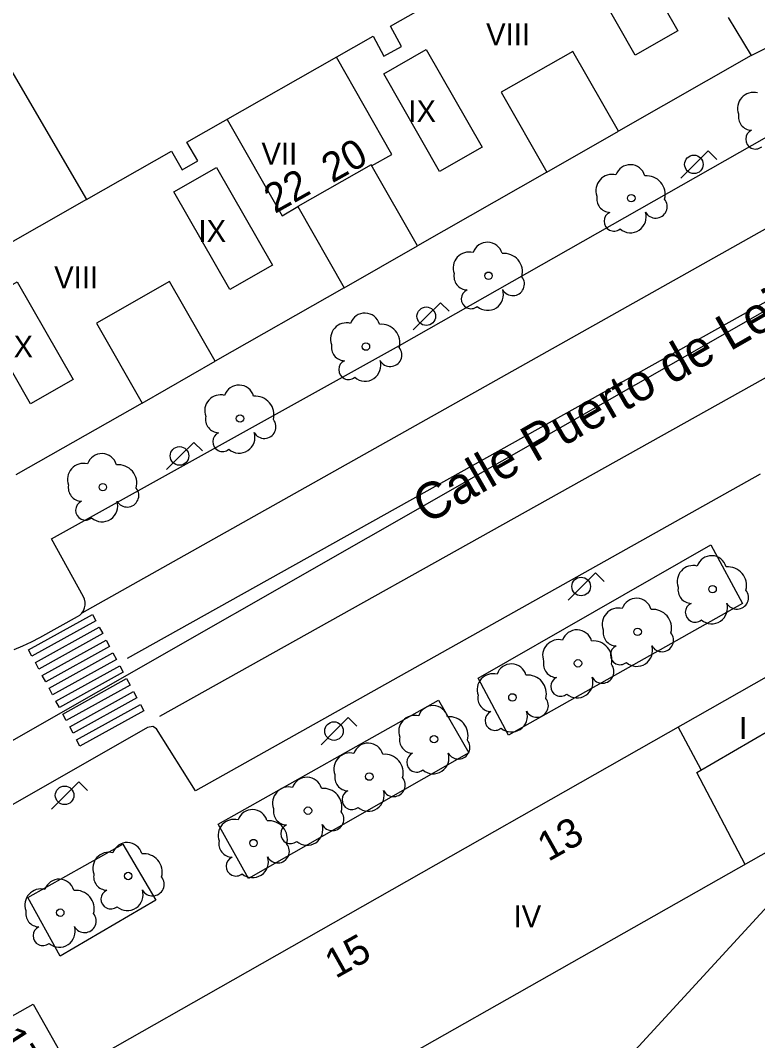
# Model space of a CAD drawing. Extents: x 282771 to 285132, y 4823109 to 4825496.
# Drawn here: x 283818.2 to 283868.8, y 4823486.3 to 4823556.3 of the extents above; entities that cross this region are included whole.
import ezdxf

# ---------------------------------------------------------------- set-up
doc = ezdxf.new("R2010")
doc.units = 0
for name, color, linetype in [('ACERA-BORDILLO', 7, 'Continuous'), ('ACERA-INTERIOR', 7, 'Continuous'), ('ARBOL', 7, 'Continuous'), ('CALLE-EJE', 7, 'Continuous'), ('CALLE-TEXTO', 7, 'Continuous'), ('EDIFICIO', 7, 'Continuous'), ('FAROLA', 7, 'Continuous'), ('MEDIANERA', 7, 'Continuous'), ('NUM-PORTAL', 7, 'Continuous'), ('PASO-PEATONES', 7, 'Continuous'), ('SENAL-VIARIA', 7, 'Continuous'), ('TXT-ALTURA-EDIFICIO', 7, 'Continuous'), ('ZONA-VERDE', 7, 'Continuous')]:
    doc.layers.add(name, color=color, linetype=linetype)

msp = doc.modelspace()

# ---------------------------------------------------------------- linework, layer by layer
at = {"layer": 'ACERA-BORDILLO'}
for points in [[(283817.795, 4823513.148), (283818.406, 4823513.402), (283818.996, 4823513.678), (283819.564, 4823513.974), (283822.161, 4823515.399), (283822.313, 4823515.501), (283822.45, 4823515.637), (283822.563, 4823515.805), (283822.64, 4823515.995), (283822.677, 4823516.198), (283822.673, 4823516.399), (283822.63, 4823516.588), (283822.558, 4823516.756), (283820.371, 4823520.749), (283844.251, 4823534.009), (283878.211, 4823553.289)], [(283869.021, 4823525.169), (283830.252, 4823503.454), (283827.582, 4823507.709), (283827.318, 4823507.856), (283826.952, 4823507.797), (283787.344, 4823485.164)]]:
    msp.add_lwpolyline(points, dxfattribs=at)
at = {"layer": 'ACERA-INTERIOR'}
for points in [[(283868.391, 4823553.909), (283872.701, 4823556.049), (283865.301, 4823568.249)], [(283854.361, 4823545.909), (283859.281, 4823548.719)], [(283840.451, 4823537.969), (283845.481, 4823540.859)], [(283826.581, 4823530.059), (283831.591, 4823532.929)]]:
    msp.add_lwpolyline(points, dxfattribs=at)
at = {"layer": 'ARBOL'}
for centre in [(283860.164, 4823544.123), (283850.363, 4823538.798), (283841.95, 4823533.936), (283833.306, 4823528.997), (283823.891, 4823524.289), (283865.745, 4823517.283), (283860.599, 4823514.36), (283856.506, 4823512.196), (283852.004, 4823509.857), (283846.624, 4823506.992), (283842.18, 4823504.419), (283837.97, 4823502.08), (283834.228, 4823499.858), (283825.632, 4823497.598), (283820.968, 4823495.081)]:
    msp.add_circle(centre, 0.255, dxfattribs=at)
for centre, radius, start, end in [((283868.558, 4823550.287), 1.097, 75.4318, 200.55608), ((283868.448, 4823549.717), 0.935, 168.59898, 268.13236), ((283868.688, 4823548.167), 0.672, 113.73672, 309.4725), ((283860.094, 4823545.383), 1.038, 15.64228, 161.38435), ((283858.834, 4823544.653), 1.097, 75.4318, 200.55608), ((283861.224, 4823544.383), 1.272, 345.03273, 95.79925), ((283858.724, 4823544.083), 0.935, 168.59898, 268.13236), ((283861.834, 4823543.553), 0.797, 208.96246, 38.99103), ((283858.964, 4823542.533), 0.672, 113.73672, 309.4725), ((283860.104, 4823542.833), 1.086, 228.95447, 17.92796), ((283850.293, 4823540.058), 1.038, 15.64228, 161.38435), ((283849.033, 4823539.328), 1.097, 75.4318, 200.55608), ((283851.423, 4823539.058), 1.272, 345.03273, 95.79925), ((283848.923, 4823538.758), 0.935, 168.59898, 268.13236), ((283852.033, 4823538.228), 0.797, 208.96246, 38.99103), ((283849.163, 4823537.208), 0.672, 113.73672, 309.4725), ((283850.303, 4823537.508), 1.086, 228.95447, 17.92796), ((283841.88, 4823535.196), 1.038, 15.64228, 161.38435), ((283840.62, 4823534.466), 1.097, 75.4318, 200.55608), ((283843.01, 4823534.196), 1.272, 345.03273, 95.79925), ((283840.51, 4823533.896), 0.935, 168.59898, 268.13236), ((283843.62, 4823533.366), 0.797, 208.96246, 38.99103), ((283840.75, 4823532.346), 0.672, 113.73672, 309.4725), ((283841.89, 4823532.646), 1.086, 228.95447, 17.92796), ((283833.236, 4823530.256), 1.038, 15.64228, 161.38435), ((283831.976, 4823529.526), 1.097, 75.4318, 200.55608), ((283834.366, 4823529.257), 1.272, 345.03273, 95.79925), ((283831.866, 4823528.957), 0.935, 168.59898, 268.13236), ((283834.976, 4823528.427), 0.797, 208.96246, 38.99103), ((283832.106, 4823527.407), 0.672, 113.73672, 309.4725), ((283833.246, 4823527.707), 1.086, 228.95447, 17.92796), ((283823.821, 4823525.549), 1.038, 15.64228, 161.38435), ((283822.561, 4823524.819), 1.097, 75.4318, 200.55608), ((283824.951, 4823524.549), 1.272, 345.03273, 95.79925), ((283822.451, 4823524.249), 0.935, 168.59898, 268.13236), ((283825.561, 4823523.719), 0.797, 208.96246, 38.99103), ((283822.691, 4823522.699), 0.672, 113.73672, 309.4725), ((283823.831, 4823522.999), 1.086, 228.95447, 17.92796), ((283865.675, 4823518.543), 1.038, 15.64228, 161.38435), ((283864.415, 4823517.813), 1.097, 75.4318, 200.55608), ((283866.805, 4823517.543), 1.272, 345.03273, 95.79925), ((283864.305, 4823517.243), 0.935, 168.59898, 268.13236), ((283867.415, 4823516.713), 0.797, 208.96246, 38.99103), ((283860.529, 4823515.62), 1.038, 15.64228, 161.38435), ((283864.545, 4823515.693), 0.672, 113.73672, 309.4725), ((283865.685, 4823515.993), 1.086, 228.95447, 17.92796), ((283859.269, 4823514.89), 1.097, 75.4318, 200.55608), ((283861.659, 4823514.62), 1.272, 345.03273, 95.79925), ((283856.436, 4823513.456), 1.038, 15.64228, 161.38435), ((283859.159, 4823514.32), 0.935, 168.59898, 268.13236), ((283862.269, 4823513.79), 0.797, 208.96246, 38.99103), ((283855.176, 4823512.726), 1.097, 75.4318, 200.55608), ((283857.566, 4823512.456), 1.272, 345.03273, 95.79925), ((283859.399, 4823512.77), 0.672, 113.73672, 309.4725), ((283860.539, 4823513.07), 1.086, 228.95447, 17.92796), ((283851.934, 4823511.117), 1.038, 15.64228, 161.38435), ((283855.066, 4823512.156), 0.935, 168.59898, 268.13236), ((283858.176, 4823511.626), 0.797, 208.96246, 38.99103), ((283850.674, 4823510.387), 1.097, 75.4318, 200.55608), ((283853.064, 4823510.117), 1.272, 345.03273, 95.79925), ((283855.306, 4823510.606), 0.672, 113.73672, 309.4725), ((283856.446, 4823510.906), 1.086, 228.95447, 17.92796), ((283850.564, 4823509.817), 0.935, 168.59898, 268.13236), ((283853.674, 4823509.287), 0.797, 208.96246, 38.99103), ((283846.554, 4823508.252), 1.038, 15.64228, 161.38435), ((283845.294, 4823507.522), 1.097, 75.4318, 200.55608), ((283847.684, 4823507.252), 1.272, 345.03273, 95.79925), ((283850.804, 4823508.267), 0.672, 113.73672, 309.4725), ((283851.944, 4823508.567), 1.086, 228.95447, 17.92796), ((283845.184, 4823506.952), 0.935, 168.59898, 268.13236), ((283848.294, 4823506.422), 0.797, 208.96246, 38.99103), ((283842.11, 4823505.679), 1.038, 15.64228, 161.38435), ((283840.85, 4823504.949), 1.097, 75.4318, 200.55608), ((283843.24, 4823504.679), 1.272, 345.03273, 95.79925), ((283845.424, 4823505.402), 0.672, 113.73672, 309.4725), ((283846.564, 4823505.702), 1.086, 228.95447, 17.92796), ((283837.9, 4823503.34), 1.038, 15.64228, 161.38435), ((283840.74, 4823504.379), 0.935, 168.59898, 268.13236), ((283843.85, 4823503.849), 0.797, 208.96246, 38.99103), ((283836.64, 4823502.61), 1.097, 75.4318, 200.55608), ((283839.03, 4823502.34), 1.272, 345.03273, 95.79925), ((283840.98, 4823502.829), 0.672, 113.73672, 309.4725), ((283842.12, 4823503.129), 1.086, 228.95447, 17.92796), ((283834.158, 4823501.118), 1.038, 15.64228, 161.38435), ((283836.53, 4823502.04), 0.935, 168.59898, 268.13236), ((283832.898, 4823500.388), 1.097, 75.4318, 200.55608), ((283835.288, 4823500.118), 1.272, 345.03273, 95.79925), ((283839.64, 4823501.51), 0.797, 208.96246, 38.99103), ((283836.77, 4823500.49), 0.672, 113.73672, 309.4725), ((283837.91, 4823500.79), 1.086, 228.95447, 17.92796), ((283832.788, 4823499.818), 0.935, 168.59898, 268.13236), ((283824.302, 4823498.128), 1.097, 75.4318, 200.55608), ((283825.562, 4823498.858), 1.038, 15.64228, 161.38435), ((283835.898, 4823499.288), 0.797, 208.96246, 38.99103), ((283826.692, 4823497.858), 1.272, 345.03273, 95.79925), ((283833.028, 4823498.268), 0.672, 113.73672, 309.4725), ((283834.168, 4823498.568), 1.086, 228.95447, 17.92796), ((283820.898, 4823496.341), 1.038, 15.64228, 161.38435), ((283824.192, 4823497.558), 0.935, 168.59898, 268.13236), ((283827.302, 4823497.028), 0.797, 208.96246, 38.99103), ((283819.638, 4823495.611), 1.097, 75.4318, 200.55608), ((283822.028, 4823495.341), 1.272, 345.03273, 95.79925), ((283824.432, 4823496.008), 0.672, 113.73672, 309.4725), ((283825.572, 4823496.308), 1.086, 228.95447, 17.92796), ((283819.528, 4823495.041), 0.935, 168.59898, 268.13236), ((283822.638, 4823494.511), 0.797, 208.96246, 38.99103), ((283819.768, 4823493.491), 0.672, 113.73672, 309.4725), ((283820.908, 4823493.791), 1.086, 228.95447, 17.92796)]:
    msp.add_arc(centre, radius, start, end, dxfattribs=at)
at = {"layer": 'CALLE-EJE'}
msp.add_lwpolyline([(283915.67, 4823562.869), (283805.222, 4823499.78)], dxfattribs=at)
at = {"layer": 'EDIFICIO'}
for points in [[(283805.882, 4823572.949), (283822.771, 4823544.039), (283828.601, 4823547.359), (283829.341, 4823546.059), (283830.421, 4823546.679), (283829.651, 4823547.959), (283842.451, 4823555.239), (283843.171, 4823553.869), (283844.391, 4823554.529), (283843.631, 4823555.919), (283856.411, 4823563.189)], [(283866.821, 4823556.529), (283868.391, 4823553.909), (283859.281, 4823548.719), (283856.151, 4823554.199), (283851.241, 4823551.399), (283854.361, 4823545.909), (283845.481, 4823540.859), (283842.311, 4823546.419), (283837.281, 4823543.549), (283840.451, 4823537.969), (283831.591, 4823532.929), (283828.471, 4823538.399), (283823.461, 4823535.539), (283826.581, 4823530.059), (283817.921, 4823525.129)], [(283832.841, 4823490.48), (283870.601, 4823511.93), (283880.631, 4823494.27), (283870.961, 4823483.59), (283871.801, 4823482.79), (283859.851, 4823469.75), (283829.381, 4823436.52), (283822.051, 4823443.15), (283852.351, 4823476.86), (283871.091, 4823497.24), (283869.751, 4823499.39), (283829.221, 4823476.43), (283823.881, 4823485.39), (283832.841, 4823490.48)], [(283806.022, 4823471.45), (283808.962, 4823473.13), (283808.052, 4823474.71), (283805.142, 4823473.03), (283801.772, 4823479.02), (283819.111, 4823488.81), (283822.311, 4823483.13), (283819.151, 4823481.35), (283822.381, 4823475.6), (283825.841, 4823477.54), (283829.551, 4823470.9), (283811.922, 4823461.05), (283808.372, 4823467.33), (283811.342, 4823469.01), (283810.442, 4823470.59), (283807.482, 4823468.9), (283806.022, 4823471.45)]]:
    msp.add_lwpolyline(points, dxfattribs=at)
at = {"layer": 'FAROLA'}
for p, q in [((283865.441, 4823547.372), (283864.501, 4823546.442)), ((283866.031, 4823546.782), (283865.441, 4823547.372)), ((283864.501, 4823546.442), (283863.571, 4823545.502)), ((283847.071, 4823536.949), (283846.131, 4823536.019)), ((283847.661, 4823536.359), (283847.071, 4823536.949)), ((283846.131, 4823536.019), (283845.201, 4823535.079)), ((283830.131, 4823527.361), (283829.191, 4823526.431)), ((283830.721, 4823526.771), (283830.131, 4823527.361)), ((283829.191, 4823526.431), (283828.261, 4823525.491)), ((283857.701, 4823518.399), (283856.761, 4823517.469)), ((283858.291, 4823517.809), (283857.701, 4823518.399)), ((283856.761, 4823517.469), (283855.831, 4823516.529)), ((283840.738, 4823508.476), (283839.798, 4823507.546)), ((283841.328, 4823507.886), (283840.738, 4823508.476)), ((283839.798, 4823507.546), (283838.868, 4823506.606)), ((283822.245, 4823504.063), (283821.305, 4823503.133)), ((283822.835, 4823503.473), (283822.245, 4823504.063)), ((283821.305, 4823503.133), (283820.375, 4823502.193))]:
    msp.add_line(p, q, dxfattribs=at)
for centre in [(283864.461, 4823546.442), (283846.091, 4823536.019), (283829.151, 4823526.431), (283856.721, 4823517.469), (283839.758, 4823507.546), (283821.265, 4823503.133)]:
    msp.add_circle(centre, 0.637, dxfattribs=at)
at = {"layer": 'MEDIANERA'}
for points in [[(283859.521, 4823562.329), (283863.361, 4823555.619), (283860.431, 4823553.949), (283856.601, 4823560.659), (283859.521, 4823562.329)], [(283846.091, 4823554.329), (283849.931, 4823547.619), (283847.001, 4823545.949), (283843.171, 4823552.659), (283846.091, 4823554.329)], [(283842.341, 4823546.339), (283843.721, 4823547.129), (283839.921, 4823553.799)], [(283832.421, 4823549.529), (283836.191, 4823542.919), (283837.281, 4823543.549)], [(283831.691, 4823546.229), (283835.531, 4823539.519), (283832.601, 4823537.849), (283828.771, 4823544.559), (283831.691, 4823546.229)], [(283822.771, 4823544.039), (283816.251, 4823540.329)], [(283818.011, 4823538.379), (283821.851, 4823531.669), (283818.921, 4823529.999), (283815.091, 4823536.709), (283818.011, 4823538.379)], [(283867.971, 4823498.38), (283864.661, 4823504.71), (283872.211, 4823509.09)], [(283864.951, 4823504.88), (283863.381, 4823507.83)]]:
    msp.add_lwpolyline(points, dxfattribs=at)
at = {"layer": 'PASO-PEATONES'}
for points in [[(283819.027, 4823512.687), (283818.792, 4823513.129), (283823.173, 4823515.556), (283823.408, 4823515.114)], [(283819.498, 4823511.805), (283819.262, 4823512.246), (283823.643, 4823514.673), (283823.878, 4823514.232)], [(283819.968, 4823510.922), (283819.733, 4823511.364), (283824.114, 4823513.79), (283824.349, 4823513.349)], [(283820.439, 4823510.04), (283820.203, 4823510.481), (283824.584, 4823512.908), (283824.819, 4823512.467)], [(283820.909, 4823509.157), (283820.674, 4823509.598), (283825.055, 4823512.025), (283825.29, 4823511.584)], [(283821.379, 4823508.275), (283821.144, 4823508.716), (283825.525, 4823511.143), (283825.76, 4823510.702)], [(283821.85, 4823507.392), (283821.615, 4823507.833), (283825.996, 4823510.26), (283826.231, 4823509.819)], [(283822.321, 4823506.51), (283822.085, 4823506.951), (283826.466, 4823509.378), (283826.701, 4823508.936)]]:
    msp.add_lwpolyline(points, close=True, dxfattribs=at)
at = {"layer": 'SENAL-VIARIA'}
for points in [[(283887.226, 4823552.047), (283822.45, 4823515.637)], [(283825.58, 4823512.554), (283889.791, 4823548.411)], [(283827.802, 4823508.575), (283892.013, 4823544.432)]]:
    msp.add_lwpolyline(points, dxfattribs=at)
at = {"layer": 'ZONA-VERDE'}
for p, q in [((283849.656, 4823511.165), (283865.62, 4823520.332)), ((283865.62, 4823520.332), (283867.802, 4823516.301)), ((283867.802, 4823516.301), (283851.735, 4823507.262)), ((283851.735, 4823507.262), (283849.656, 4823511.165)), ((283831.799, 4823501.162), (283846.932, 4823509.671)), ((283846.932, 4823509.671), (283849.015, 4823506.062)), ((283849.015, 4823506.062), (283833.882, 4823497.42)), ((283833.882, 4823497.42), (283831.799, 4823501.162))]:
    msp.add_line(p, q, dxfattribs=at)
msp.add_lwpolyline([(283818.733, 4823496.117), (283825.26, 4823499.785), (283827.533, 4823495.941), (283820.962, 4823492.096)], close=True, dxfattribs=at)

# ---------------------------------------------------------------- texts
at = {"layer": 'CALLE-TEXTO'}
msp.add_text('Calle Puerto de Leitariegos', height=2.5, rotation=29.73542, dxfattribs=at).set_placement((283846.114, 4823521.698))
at = {"layer": 'NUM-PORTAL'}
for s, rotation, p in [('20', 29.30004, (283839.634, 4823545.13)), ('22', 29.30004, (283835.694, 4823543.03)), ('13', 29.26004, (283854.463, 4823498.553)), ('15', 29.26004, (283839.867, 4823490.52)), ('17', 302.71263, (283816.494, 4823486.451))]:
    msp.add_text(s, height=2, rotation=rotation, dxfattribs=at).set_placement(p)
at = {"layer": 'TXT-ALTURA-EDIFICIO'}
for s, p in [('VIII', (283850.201, 4823554.619)), ('IX', (283844.864, 4823549.349)), ('VII', (283834.781, 4823546.429)), ('IX', (283830.454, 4823541.119)), ('VIII', (283820.551, 4823537.939)), ('IX', (283817.205, 4823533.189)), ('I', (283867.564, 4823507.01)), ('IV', (283852.084, 4823494.08))]:
    msp.add_text(s, height=1.5, rotation=0.00004, dxfattribs=at).set_placement(p)

doc.saveas('drawing.dxf')
